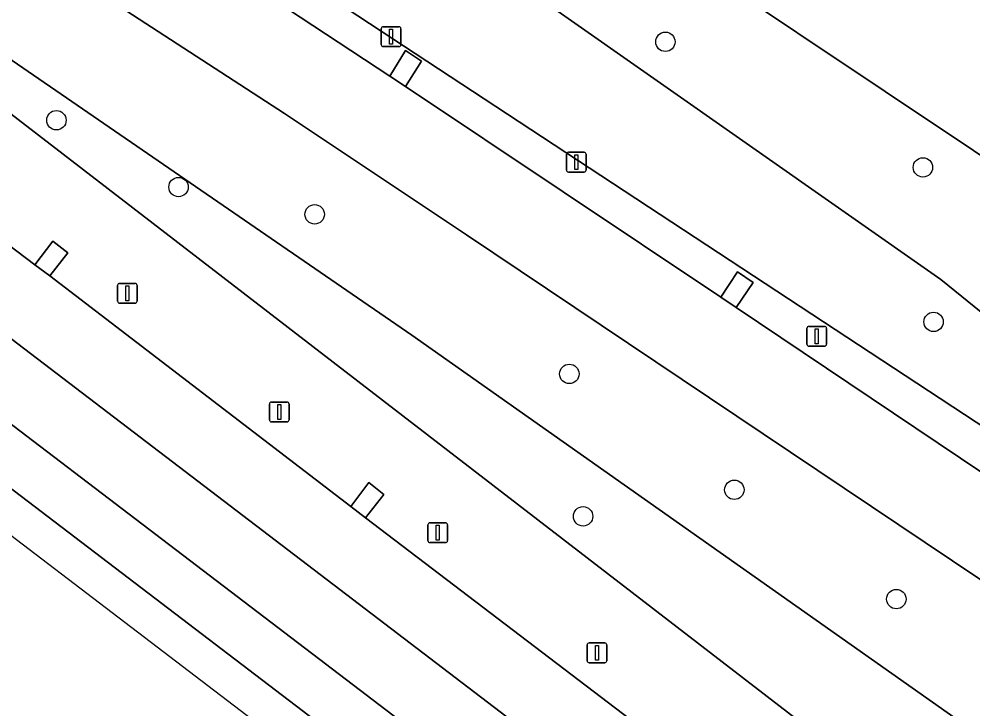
# Model space of a CAD drawing. Extents: x 158352 to 159489, y 383828 to 384603.
# Drawn here: x 158741.84 to 158789.93, y 383931.19 to 383965.96 of the extents above; entities that cross this region are included whole.
import ezdxf

# ---------------------------------------------------------------- set-up
doc = ezdxf.new("R2010")
doc.units = 0
for name, color, linetype in [('IMGEO_Berm_groen', 7, 'Continuous'), ('IMGEO_Boom', 7, 'Continuous'), ('IMGEO_Groenvoorziening', 7, 'Continuous'), ('IMGEO_Lichtmast', 7, 'Continuous'), ('IMGEO_Rijbaan_lokaal_open', 7, 'Continuous'), ('IMGEO_Rijbaan_regionaal_gesloten', 7, 'Continuous')]:
    doc.layers.add(name, color=color, linetype=linetype)

msp = doc.modelspace()

# ---------------------------------------------------------------- linework, layer by layer
at = {"layer": 'IMGEO_Berm_groen'}
msp.add_lwpolyline([(158712.448, 383967.648), (158601.783, 384051.997), (158599.607, 384050.406), (158710.894, 383965.575), (158870.149, 383844.179), (158872.742, 383845.398), (158840.416, 383870.111)], close=True, dxfattribs=at)
for points in [[(158659.949, 384021.569), (158658.997, 384020.06), (158719.87, 383977.549), (158722.355, 383976.815), (158737.116, 383966.874), (158761.637, 383950.03), (158810.032, 383915.926), (158827.198, 383905.391), (158846.564, 383892.216), (158863.926, 383878.374), (158875.474, 383869.523), (158882.921, 383862.988), (158886.793, 383863.483), (158886.442, 383864.681), (158887.482, 383869.723), (158884.881, 383873.33), (158882.767, 383874.369), (158883.199, 383875.722), (158882.014, 383876.131)], [(158809.311, 383924.969), (158764.39, 383955.088), (158755.227, 383961.2), (158745.974, 383967.224), (158723.089, 383981.844), (158660.628, 384021.748)], [(158727.655, 383984.329), (158743.756, 383974.053), (158744.565, 383975.319), (158745.367, 383974.792), (158744.558, 383973.512), (158753.414, 383967.794), (158760.526, 383963.092), (158761.33, 383964.373), (158762.131, 383963.844), (158761.32, 383962.566), (158777.216, 383951.947), (158778.052, 383953.227), (158778.841, 383952.68), (158778, 383951.421), (158793.85, 383940.776), (158794.658, 383942.052), (158795.461, 383941.525), (158794.653, 383940.245), (158809.276, 383930.441), (158809.728, 383931.93), (158795.981, 383941.779), (158765.871, 383961.56), (158707.358, 384000)], [(158761.637, 383950.03), (158737.116, 383966.874), (158722.355, 383976.815), (158719.87, 383977.549), (158730.549, 383969.3), (158735.999, 383965.349), (158792.144, 383922.13), (158878.555, 383856.55)], [(158727.395, 383965.137), (158742.631, 383953.57), (158743.539, 383954.774), (158744.295, 383954.183), (158743.393, 383953.02), (158758.567, 383941.397), (158759.475, 383942.601), (158760.231, 383942.009), (158759.311, 383940.832), (158774.512, 383929.251), (158775.42, 383930.455), (158776.176, 383929.863), (158775.233, 383928.687), (158790.386, 383917.062), (158791.294, 383918.266), (158792.05, 383917.675), (158791.147, 383916.495), (158806.345, 383904.911), (158807.253, 383906.114), (158808.009, 383905.523), (158807.078, 383904.325), (158822.238, 383892.727)], [(158878.555, 383856.55), (158792.144, 383922.13), (158735.999, 383965.349)], [(158879.548, 383852.422), (158882.404, 383850.241), (158883.133, 383849.685), (158883.548, 383849.368), (158885.646, 383850.307), (158891.701, 383857.858), (158890.829, 383858.479), (158890.986, 383858.707), (158888.248, 383863.669), (158886.793, 383863.483), (158882.921, 383862.988), (158875.474, 383869.523), (158863.926, 383878.374), (158846.564, 383892.216), (158827.198, 383905.391), (158810.032, 383915.926), (158761.637, 383950.03)]]:
    msp.add_lwpolyline(points, dxfattribs=at)
at = {"layer": 'IMGEO_Boom'}
for centre in [(158774.424, 383964.819), (158743.723, 383960.865), (158787.407, 383958.489), (158749.879, 383957.498), (158756.743, 383956.122), (158787.944, 383950.702), (158769.583, 383948.078), (158777.9, 383942.238), (158770.275, 383940.9), (158786.066, 383936.729)]:
    msp.add_circle(centre, 0.489, dxfattribs=at)
at = {"layer": 'IMGEO_Groenvoorziening'}
msp.add_lwpolyline([(158613.197, 384066.952), (158612.294, 384067.106), (158609.144, 384064.921), (158606.221, 384062.826), (158611.3, 384058.953), (158613.62, 384057.184), (158614.378, 384057.858), (158626.962, 384050.112), (158651.483, 384034.675), (158661.741, 384028.584), (158677.929, 384018.316), (158707.358, 384000), (158765.871, 383961.56), (158795.981, 383941.779), (158809.728, 383931.93), (158811, 383936.053), (158800.948, 383942.61), (158788.302, 383952.844), (158769.011, 383966.352), (158753.016, 383977.553), (158718.365, 384000), (158666.397, 384033.665)], dxfattribs=at)
msp.add_lwpolyline([(158772.196, 383971.212), (158772.161, 383971.159), (158769.011, 383966.352), (158788.302, 383952.844), (158800.948, 383942.61), (158811, 383936.053), (158815.119, 383942.928), (158807.716, 383947.485)], close=True, dxfattribs=at)
at = {"layer": 'IMGEO_Lichtmast'}
for p, q in [((158760.201, 383965.578), (158760.991, 383965.578)), ((158760.991, 383965.578), (158760.201, 383965.578)), ((158760.101, 383964.678), (158760.101, 383965.478)), ((158760.101, 383965.478), (158760.101, 383964.678)), ((158761.091, 383965.478), (158761.091, 383964.678)), ((158761.091, 383964.678), (158761.091, 383965.478)), ((158760.991, 383964.578), (158760.201, 383964.578)), ((158760.201, 383964.578), (158760.991, 383964.578)), ((158769.536, 383959.253), (158770.326, 383959.253)), ((158770.326, 383959.253), (158769.536, 383959.253)), ((158769.436, 383958.353), (158769.436, 383959.153)), ((158769.436, 383959.153), (158769.436, 383958.353)), ((158770.426, 383959.153), (158770.426, 383958.353)), ((158770.426, 383958.353), (158770.426, 383959.153)), ((158770.326, 383958.253), (158769.536, 383958.253)), ((158769.536, 383958.253), (158770.326, 383958.253)), ((158746.804, 383951.743), (158746.804, 383952.543)), ((158746.804, 383952.543), (158746.804, 383951.743)), ((158746.904, 383952.643), (158747.694, 383952.643)), ((158747.694, 383952.643), (158746.904, 383952.643)), ((158747.794, 383952.543), (158747.794, 383951.743)), ((158747.794, 383951.743), (158747.794, 383952.543)), ((158747.694, 383951.643), (158746.904, 383951.643)), ((158746.904, 383951.643), (158747.694, 383951.643)), ((158781.557, 383949.574), (158781.557, 383950.374)), ((158781.557, 383950.374), (158781.557, 383949.574)), ((158781.657, 383950.474), (158782.447, 383950.474)), ((158782.447, 383950.474), (158781.657, 383950.474)), ((158782.547, 383950.374), (158782.547, 383949.574)), ((158782.547, 383949.574), (158782.547, 383950.374)), ((158782.447, 383949.474), (158781.657, 383949.474)), ((158781.657, 383949.474), (158782.447, 383949.474)), ((158754.463, 383945.762), (158754.463, 383946.562)), ((158754.463, 383946.562), (158754.463, 383945.762)), ((158754.563, 383946.662), (158755.353, 383946.662)), ((158755.353, 383946.662), (158754.563, 383946.662)), ((158755.453, 383946.562), (158755.453, 383945.762)), ((158755.453, 383945.762), (158755.453, 383946.562)), ((158755.353, 383945.662), (158754.563, 383945.662)), ((158754.563, 383945.662), (158755.353, 383945.662)), ((158762.55, 383940.574), (158763.34, 383940.574)), ((158763.34, 383940.574), (158762.55, 383940.574)), ((158762.45, 383939.674), (158762.45, 383940.474)), ((158762.45, 383940.474), (158762.45, 383939.674)), ((158763.44, 383940.474), (158763.44, 383939.674)), ((158763.44, 383939.674), (158763.44, 383940.474)), ((158763.34, 383939.574), (158762.55, 383939.574)), ((158762.55, 383939.574), (158763.34, 383939.574)), ((158770.481, 383933.618), (158770.481, 383934.418)), ((158770.481, 383934.418), (158770.481, 383933.618)), ((158770.581, 383934.518), (158771.371, 383934.518)), ((158771.371, 383934.518), (158770.581, 383934.518)), ((158771.471, 383934.418), (158771.471, 383933.618)), ((158771.471, 383933.618), (158771.471, 383934.418)), ((158771.371, 383933.518), (158770.581, 383933.518)), ((158770.581, 383933.518), (158771.371, 383933.518))]:
    msp.add_line(p, q, dxfattribs=at)
for points in [[(158760.521, 383965.453), (158760.671, 383965.453), (158760.671, 383964.703), (158760.521, 383964.703), (158760.521, 383965.453)], [(158769.856, 383959.128), (158770.006, 383959.128), (158770.006, 383958.378), (158769.856, 383958.378), (158769.856, 383959.128)], [(158747.224, 383952.518), (158747.374, 383952.518), (158747.374, 383951.768), (158747.224, 383951.768), (158747.224, 383952.518)], [(158781.977, 383950.349), (158782.127, 383950.349), (158782.127, 383949.599), (158781.977, 383949.599), (158781.977, 383950.349)], [(158754.883, 383946.537), (158755.033, 383946.537), (158755.033, 383945.787), (158754.883, 383945.787), (158754.883, 383946.537)], [(158762.87, 383940.449), (158763.02, 383940.449), (158763.02, 383939.699), (158762.87, 383939.699), (158762.87, 383940.449)], [(158770.901, 383934.393), (158771.051, 383934.393), (158771.051, 383933.643), (158770.901, 383933.643), (158770.901, 383934.393)]]:
    msp.add_lwpolyline(points, dxfattribs=at)
for centre, start, end in [((158760.201, 383965.478), 90, 180), ((158760.201, 383965.478), 90, 180), ((158760.991, 383965.478), 0, 90), ((158760.991, 383965.478), 360, 90), ((158760.201, 383964.678), 180, 270), ((158760.201, 383964.678), 180, 270), ((158760.991, 383964.678), 270, 0), ((158760.991, 383964.678), 270, 0), ((158769.536, 383959.153), 90, 180), ((158769.536, 383959.153), 90, 180), ((158770.326, 383959.153), 0, 90), ((158770.326, 383959.153), 360, 90), ((158769.536, 383958.353), 180, 270), ((158769.536, 383958.353), 180, 270), ((158770.326, 383958.353), 270, 0), ((158770.326, 383958.353), 270, 0), ((158746.904, 383952.543), 90, 180), ((158746.904, 383952.543), 90, 180), ((158747.694, 383952.543), 0, 90), ((158747.694, 383952.543), 360, 90), ((158746.904, 383951.743), 180, 270), ((158746.904, 383951.743), 180, 270), ((158747.694, 383951.743), 270, 0), ((158747.694, 383951.743), 270, 0), ((158781.657, 383950.374), 90, 180), ((158781.657, 383950.374), 90, 180), ((158782.447, 383950.374), 0, 90), ((158782.447, 383950.374), 360, 90), ((158781.657, 383949.574), 180, 270), ((158781.657, 383949.574), 180, 270), ((158782.447, 383949.574), 270, 0), ((158782.447, 383949.574), 270, 0), ((158754.563, 383946.562), 90, 180), ((158754.563, 383946.562), 90, 180), ((158755.353, 383946.562), 0, 90), ((158755.353, 383946.562), 360, 90), ((158754.563, 383945.762), 180, 270), ((158754.563, 383945.762), 180, 270), ((158755.353, 383945.762), 270, 0), ((158755.353, 383945.762), 270, 0), ((158762.55, 383940.474), 90, 180), ((158762.55, 383940.474), 90, 180), ((158763.34, 383940.474), 0, 90), ((158763.34, 383940.474), 360, 90), ((158762.55, 383939.674), 180, 270), ((158762.55, 383939.674), 180, 270), ((158763.34, 383939.674), 270, 0), ((158763.34, 383939.674), 270, 0), ((158770.581, 383934.418), 90, 180), ((158770.581, 383934.418), 90, 180), ((158771.371, 383934.418), 0, 90), ((158771.371, 383934.418), 360, 90), ((158770.581, 383933.618), 180, 270), ((158770.581, 383933.618), 180, 270), ((158771.371, 383933.618), 270, 0), ((158771.371, 383933.618), 270, 0)]:
    msp.add_arc(centre, 0.1, start, end, dxfattribs=at)
at = {"layer": 'IMGEO_Rijbaan_lokaal_open'}
msp.add_lwpolyline([(158797.412, 383965.088), (158772.851, 383981.561), (158767.881, 383974.094), (158772.196, 383971.212), (158807.716, 383947.485), (158815.119, 383942.928), (158821.005, 383939.346), (158825.751, 383947.179), (158811.929, 383955.585)], dxfattribs=at)
for points in [[(158760.526, 383963.092), (158761.32, 383962.566), (158762.131, 383963.844), (158761.33, 383964.373)], [(158743.393, 383953.02), (158744.295, 383954.183), (158743.539, 383954.774), (158742.631, 383953.57)], [(158778, 383951.421), (158778.841, 383952.68), (158778.052, 383953.227), (158777.216, 383951.947)], [(158759.311, 383940.832), (158760.231, 383942.009), (158759.475, 383942.601), (158758.567, 383941.397)]]:
    msp.add_lwpolyline(points, close=True, dxfattribs=at)
at = {"layer": 'IMGEO_Rijbaan_regionaal_gesloten'}
for points in [[(158604.629, 384054.077), (158601.783, 384051.997), (158712.448, 383967.648), (158840.416, 383870.111), (158872.742, 383845.398), (158876.311, 383847.075), (158853.2, 383864.631), (158826.26, 383885.172), (158810.298, 383897.342), (158786.867, 383915.207), (158739.488, 383951.331), (158697.831, 383983.092), (158678.288, 383997.993), (158670.924, 384003.608), (158635.896, 384030.315)], [(158868.176, 383843.253), (158870.149, 383844.179), (158710.894, 383965.575), (158599.607, 384050.406), (158597.855, 384049.125), (158647.356, 384011.687), (158729.784, 383948.814), (158785.821, 383906.07)]]:
    msp.add_lwpolyline(points, close=True, dxfattribs=at)
for points in [[(158660.628, 384021.748), (158723.089, 383981.844), (158745.974, 383967.224), (158755.227, 383961.2), (158764.39, 383955.088), (158809.311, 383924.969)], [(158844.225, 383906.095), (158843.424, 383906.676), (158827.883, 383917.76), (158827.089, 383918.32), (158811.325, 383929.071), (158810.523, 383929.605), (158809.276, 383930.441), (158794.653, 383940.245), (158793.85, 383940.776), (158778, 383951.421), (158777.216, 383951.947), (158761.32, 383962.566), (158760.526, 383963.092), (158753.414, 383967.794), (158744.558, 383973.512), (158743.756, 383974.053), (158727.655, 383984.329)], [(158854.116, 383868.421), (158838.92, 383879.981), (158838.175, 383880.587), (158823.006, 383892.17), (158822.238, 383892.727), (158807.078, 383904.325), (158806.345, 383904.911), (158791.147, 383916.495), (158790.386, 383917.062), (158775.233, 383928.687), (158774.512, 383929.251), (158759.311, 383940.832), (158758.567, 383941.397), (158743.393, 383953.02), (158742.631, 383953.57), (158727.395, 383965.137)], [(158739.488, 383951.331), (158786.867, 383915.207), (158810.298, 383897.342), (158826.26, 383885.172), (158853.2, 383864.631)]]:
    msp.add_lwpolyline(points, dxfattribs=at)

doc.saveas('drawing.dxf')
